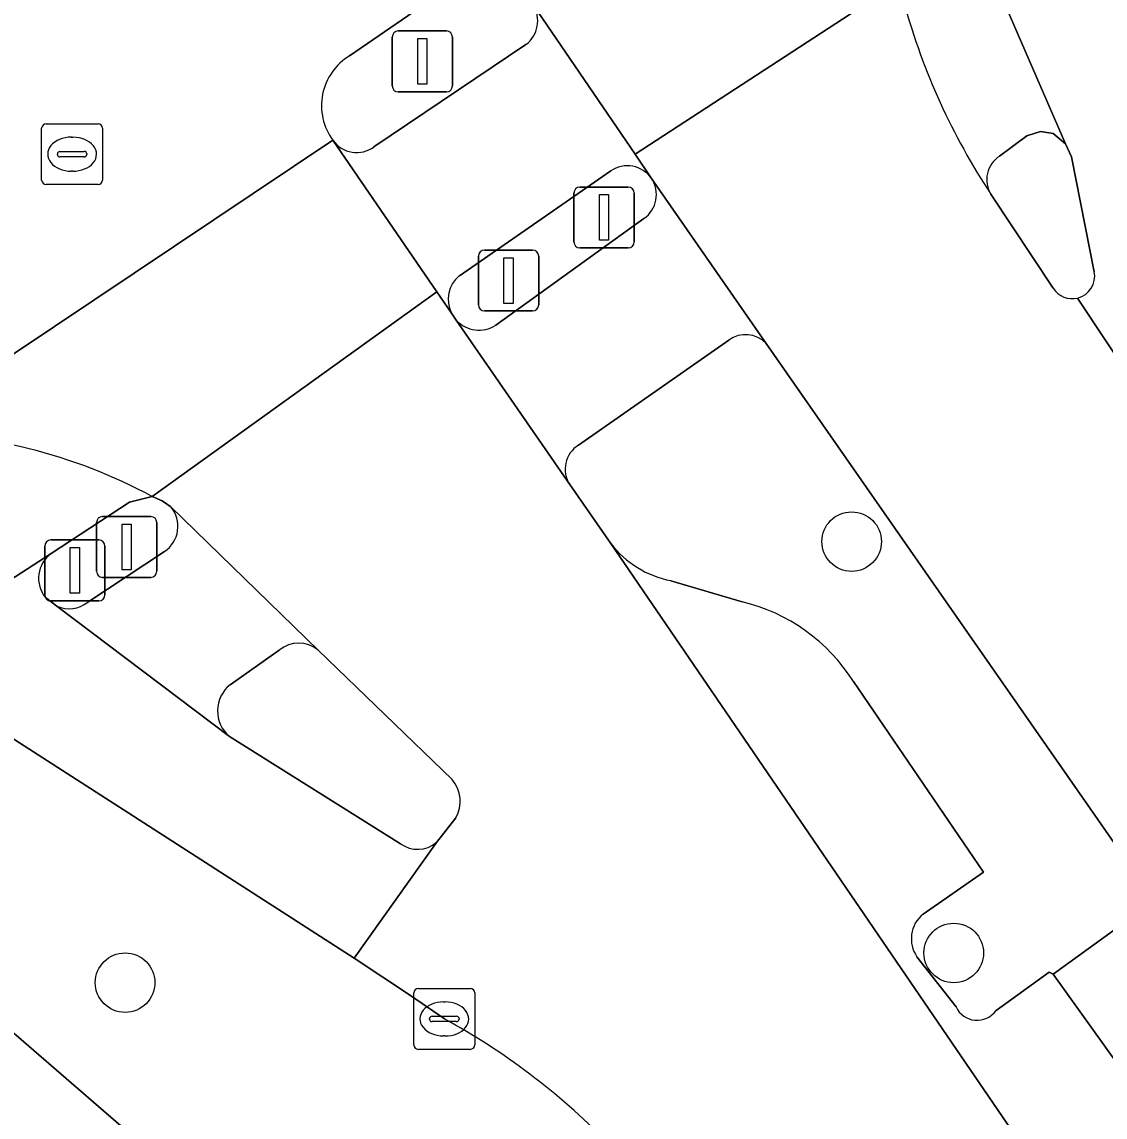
# Model space of a CAD drawing. Extents: x 158086 to 159499, y 382904 to 383981.
# Drawn here: x 158351.21 to 158369, y 383442.14 to 383460.14 of the extents above; entities that cross this region are included whole.
import ezdxf

# ---------------------------------------------------------------- set-up
doc = ezdxf.new("R2010")
doc.units = 0
for name, color, linetype in [('IMGEO_Berm_groen', 7, 'Continuous'), ('IMGEO_Boom', 7, 'Continuous'), ('IMGEO_Drukknoppaal', 7, 'Continuous'), ('IMGEO_Fietspad_gesloten', 7, 'Continuous'), ('IMGEO_Kolk', 7, 'Continuous'), ('IMGEO_Lichtmast', 7, 'Continuous'), ('IMGEO_Parkeervlak_open', 7, 'Continuous'), ('IMGEO_Rijbaan_lokaal_gesloten', 7, 'Continuous'), ('IMGEO_Rijbaan_regionaal_gesloten', 7, 'Continuous'), ('IMGEO_Rioolput', 7, 'Continuous'), ('IMGEO_Verkeerseiland_open', 7, 'Continuous'), ('IMGEO_Verkeersregelinstallatiepaal', 7, 'Continuous'), ('IMGEO_Voetpad_open', 7, 'Continuous')]:
    doc.layers.add(name, color=color, linetype=linetype)

msp = doc.modelspace()

# ---------------------------------------------------------------- linework, layer by layer
at = {"layer": 'IMGEO_Berm_groen'}
for points in [[(158362.817, 383454.909), (158360.346, 383453.185)], [(158367.205, 383443.893), (158368.078, 383444.527), (158368.143, 383444.491), (158369.808, 383445.696), (158363.428, 383454.856)], [(158360.204, 383452.538), (158360.881, 383451.568)], [(158361.865, 383450.958), (158363.034, 383450.609)], [(158364.864, 383449.3), (158366.999, 383446.169), (158366.006, 383445.478)], [(158365.907, 383444.775), (158366.548, 383443.952)]]:
    msp.add_lwpolyline(points, dxfattribs=at)
for centre, radius, start, end in [((158363.093, 383454.544), 0.458, 42.9587, 127.1261), ((158360.595, 383452.791), 0.466, 122.3269, 212.9158), ((158362.167, 383452.544), 1.614, 217.1873, 259.2216), ((158362.354, 383447.725), 2.963, 32.1116, 76.7361), ((158366.337, 383445.073), 0.523, 129.2497, 214.7183), ((158366.894, 383444.117), 0.383, 205.443, 324.294)]:
    msp.add_arc(centre, radius, start, end, dxfattribs=at)
at = {"layer": 'IMGEO_Boom'}
for centre in [(158364.834, 383451.6), (158366.511, 383444.84), (158352.901, 383444.352)]:
    msp.add_circle(centre, 0.489, dxfattribs=at)
at = {"layer": 'IMGEO_Drukknoppaal'}
for p, q in [((158351.581, 383450.727), (158351.581, 383451.527)), ((158351.581, 383451.527), (158351.581, 383450.727)), ((158351.681, 383451.627), (158352.471, 383451.627)), ((158352.471, 383451.627), (158351.681, 383451.627)), ((158352.571, 383451.527), (158352.571, 383450.727)), ((158352.571, 383450.727), (158352.571, 383451.527)), ((158352.471, 383450.627), (158351.681, 383450.627)), ((158351.681, 383450.627), (158352.471, 383450.627))]:
    msp.add_line(p, q, dxfattribs=at)
msp.add_lwpolyline([(158352.001, 383451.502), (158352.151, 383451.502), (158352.151, 383450.752), (158352.001, 383450.752), (158352.001, 383451.502)], dxfattribs=at)
for centre, start, end in [((158351.681, 383451.527), 90, 180), ((158351.681, 383451.527), 90, 180), ((158352.471, 383451.527), 0, 90), ((158352.471, 383451.527), 360, 90), ((158351.681, 383450.727), 180, 270), ((158351.681, 383450.727), 180, 270), ((158352.471, 383450.727), 270, 0), ((158352.471, 383450.727), 270, 0)]:
    msp.add_arc(centre, 0.1, start, end, dxfattribs=at)
at = {"layer": 'IMGEO_Fietspad_gesloten'}
for points in [[(158366.983, 383461.289), (158367.029, 383461.183), (158368.347, 383458.136), (158368.447, 383457.922), (158368.819, 383456.036)], [(158361.276, 383457.967), (158359.606, 383460.422)], [(158359.484, 383459.767), (158356.989, 383458.087)], [(158356.314, 383458.196), (158358.022, 383455.705), (158358.262, 383455.354)], [(158361.547, 383457.569), (158361.276, 383457.967)], [(158358.391, 383455.97), (158360.879, 383457.691)], [(158368.544, 383455.602), (158371.356, 383451.362), (158373.072, 383449.747)], [(158331.268, 383437.639), (158334.625, 383439.878), (158346.988, 383448.345), (158347.095, 383448.429), (158351.688, 383451.405), (158352.974, 383452.249), (158353.346, 383452.342)], [(158351.688, 383451.405), (158347.095, 383448.429), (158346.988, 383448.345)], [(158354.616, 383448.395), (158351.779, 383450.54), (158351.594, 383450.68)], [(158350.759, 383448.551), (158356.665, 383444.755), (158358.016, 383446.658)], [(158357.425, 383446.635), (158354.616, 383448.395)]]:
    msp.add_lwpolyline(points, dxfattribs=at)
for centre, radius, start, end in [((158359.182, 383460.162), 0.497, 307.3606, 31.5375), ((158356.705, 383458.473), 0.48, 215.3502, 306.3038), ((158361.152, 383457.298), 0.479, 34.4788, 124.821), ((158368.455, 383455.962), 0.371, 283.8099, 11.4701), ((158358.714, 383455.581), 0.506, 129.7257, 206.6189), ((158349.178, 383444.585), 8.806, 61.7468, 90.2831), ((158351.981, 383450.998), 0.501, 125.7724, 219.4526), ((158357.706, 383447.017), 0.474, 233.6162, 310.8411)]:
    msp.add_arc(centre, radius, start, end, dxfattribs=at)
at = {"layer": 'IMGEO_Kolk'}
for p, q in [((158357.643, 383443.33), (158357.643, 383444.182)), ((158357.718, 383444.256), (158358.57, 383444.256)), ((158358.644, 383444.182), (158358.644, 383443.33)), ((158358.131, 383444.036), (158358.156, 383444.036)), ((158357.902, 383443.75), (158357.902, 383443.762)), ((158357.945, 383443.799), (158358.343, 383443.799)), ((158358.386, 383443.762), (158358.386, 383443.75)), ((158358.34, 383443.713), (158357.942, 383443.713)), ((158358.154, 383443.476), (158358.129, 383443.476)), ((158358.57, 383443.256), (158357.718, 383443.256))]:
    msp.add_line(p, q, dxfattribs=at)
for points in [[(158357.643, 383443.33), (158357.643, 383444.182)], [(158357.718, 383444.256), (158358.57, 383444.256)], [(158358.644, 383444.182), (158358.644, 383443.33)], [(158358.57, 383443.256), (158357.718, 383443.256)]]:
    msp.add_lwpolyline(points, dxfattribs=at)
for centre, radius, start, end in [((158357.72, 383444.18), 0.0765, 91.552, 178.448), ((158357.72, 383444.18), 0.0765, 91.552, 178.448), ((158358.568, 383444.18), 0.0765, 1.552, 88.448), ((158358.568, 383444.18), 0.0765, 1.552, 88.448), ((158357.942, 383443.759), 0.0403, 85.8775, 175.7526), ((158358.347, 383443.761), 0.0386, 1.7309, 96.639), ((158357.939, 383443.749), 0.0366, 178.938, 274.7102), ((158358.343, 383443.756), 0.043, 264.8664, 352.4533), ((158357.72, 383443.332), 0.0765, 181.552, 268.448), ((158357.72, 383443.332), 0.0765, 181.552, 268.448), ((158358.568, 383443.332), 0.0765, 271.552, 358.448), ((158358.568, 383443.332), 0.0765, 271.552, 358.448)]:
    msp.add_arc(centre, radius, start, end, dxfattribs=at)
for centre, major_axis, ratio, start_param, end_param in [((158358.13, 383443.756), (-0.387, 0.002), 0.722429, 4.712389, 7.853982), ((158358.155, 383443.756), (-0.39, 0.002), 0.717154, 1.570796, 4.712389)]:
    msp.add_ellipse(centre, major_axis=major_axis, ratio=ratio, start_param=start_param, end_param=end_param, dxfattribs=at)
at = {"layer": 'IMGEO_Lichtmast'}
for p, q in [((158357.388, 383459.992), (158358.178, 383459.992)), ((158358.178, 383459.992), (158357.388, 383459.992)), ((158357.288, 383459.092), (158357.288, 383459.892)), ((158357.288, 383459.892), (158357.288, 383459.092)), ((158358.278, 383459.892), (158358.278, 383459.092)), ((158358.278, 383459.092), (158358.278, 383459.892)), ((158358.178, 383458.992), (158357.388, 383458.992)), ((158357.388, 383458.992), (158358.178, 383458.992))]:
    msp.add_line(p, q, dxfattribs=at)
msp.add_lwpolyline([(158357.708, 383459.867), (158357.858, 383459.867), (158357.858, 383459.117), (158357.708, 383459.117), (158357.708, 383459.867)], dxfattribs=at)
for centre, start, end in [((158357.388, 383459.892), 90, 180), ((158357.388, 383459.892), 90, 180), ((158358.178, 383459.892), 0, 90), ((158358.178, 383459.892), 360, 90), ((158357.388, 383459.092), 180, 270), ((158357.388, 383459.092), 180, 270), ((158358.178, 383459.092), 270, 0), ((158358.178, 383459.092), 270, 0)]:
    msp.add_arc(centre, 0.1, start, end, dxfattribs=at)
at = {"layer": 'IMGEO_Parkeervlak_open'}
for points in [[(158360.881, 383451.568), (158372.683, 383434.278)], [(158363.034, 383450.609), (158361.865, 383450.958)], [(158366.006, 383445.478), (158366.999, 383446.169), (158364.864, 383449.3)], [(158366.548, 383443.952), (158365.907, 383444.775)], [(158373.914, 383436.13), (158369.445, 383442.671), (158368.143, 383444.491), (158368.078, 383444.527), (158367.205, 383443.893)]]:
    msp.add_lwpolyline(points, dxfattribs=at)
for centre, radius, start, end in [((158362.167, 383452.544), 1.614, 217.1873, 259.2216), ((158362.354, 383447.725), 2.963, 32.1116, 76.7361), ((158366.337, 383445.073), 0.523, 129.2497, 214.7183), ((158366.894, 383444.117), 0.383, 205.443, 324.294)]:
    msp.add_arc(centre, radius, start, end, dxfattribs=at)
at = {"layer": 'IMGEO_Rijbaan_lokaal_gesloten'}
for points in [[(158366.39, 383465.558), (158359.606, 383460.422), (158361.276, 383457.967), (158365.624, 383460.803)], [(158365.699, 383460.439), (158365.653, 383460.661), (158365.624, 383460.803), (158361.276, 383457.967), (158361.547, 383457.569), (158363.428, 383454.856), (158369.808, 383445.696), (158371.223, 383443.713), (158377.969, 383435.412)], [(158358.022, 383455.705), (158356.314, 383458.196), (158349.134, 383453.391)], [(158368.145, 383455.763), (158367.122, 383457.308)], [(158380.765, 383422.362), (158380.338, 383422.981), (158373.554, 383432.903), (158372.683, 383434.278), (158360.881, 383451.568), (158360.204, 383452.538), (158358.341, 383455.238), (158358.262, 383455.354), (158358.022, 383455.705), (158353.346, 383452.342), (158353.509, 383452.271), (158353.654, 383452.169), (158356.073, 383449.814), (158358.271, 383447.689)], [(158353.346, 383452.342), (158358.022, 383455.705)], [(158373.072, 383449.747), (158371.356, 383451.362), (158368.544, 383455.602)], [(158358.331, 383447.063), (158358.016, 383446.658), (158356.665, 383444.755), (158357.589, 383444.141), (158358.145, 383443.757)]]:
    msp.add_lwpolyline(points, dxfattribs=at)
for centre, radius, start, end in [((158376.193, 383463.32), 10.882, 195.3495, 213.5329), ((158368.458, 383455.964), 0.372, 212.7356, 283.3154), ((158349.178, 383444.585), 8.806, 61.7468, 90.2831), ((158357.882, 383447.336), 0.525, 328.7139, 42.2359), ((158352.636, 383433.71), 11.458, 44.5278, 61.2651)]:
    msp.add_arc(centre, radius, start, end, dxfattribs=at)
at = {"layer": 'IMGEO_Rijbaan_regionaal_gesloten'}
for points in [[(158356.589, 383459.586), (158358.224, 383460.712)], [(158348.342, 383453.341), (158349.134, 383453.391), (158356.314, 383458.196)]]:
    msp.add_lwpolyline(points, dxfattribs=at)
msp.add_arc((158357.086, 383458.765), 0.959, 121.2039, 216.4142, dxfattribs=at)
at = {"layer": 'IMGEO_Rioolput'}
for p, q in [((158351.53, 383457.541), (158351.53, 383458.393)), ((158351.605, 383458.467), (158352.457, 383458.467)), ((158352.531, 383458.393), (158352.531, 383457.541)), ((158352.018, 383458.247), (158352.043, 383458.247)), ((158351.789, 383457.961), (158351.789, 383457.973)), ((158351.832, 383458.01), (158352.23, 383458.01)), ((158352.273, 383457.973), (158352.273, 383457.961)), ((158352.227, 383457.924), (158351.829, 383457.924)), ((158352.041, 383457.687), (158352.016, 383457.687)), ((158352.457, 383457.467), (158351.605, 383457.467))]:
    msp.add_line(p, q, dxfattribs=at)
for points in [[(158351.53, 383457.541), (158351.53, 383458.393)], [(158351.605, 383458.467), (158352.457, 383458.467)], [(158352.531, 383458.393), (158352.531, 383457.541)], [(158352.457, 383457.467), (158351.605, 383457.467)]]:
    msp.add_lwpolyline(points, dxfattribs=at)
for centre, radius, start, end in [((158351.607, 383458.391), 0.0765, 91.552, 178.448), ((158351.607, 383458.391), 0.0765, 91.552, 178.448), ((158352.455, 383458.391), 0.0765, 1.552, 88.448), ((158352.455, 383458.391), 0.0765, 1.552, 88.448), ((158351.829, 383457.97), 0.0403, 85.8775, 175.7526), ((158352.234, 383457.972), 0.0386, 1.7309, 96.639), ((158351.826, 383457.96), 0.0366, 178.938, 274.7102), ((158352.23, 383457.967), 0.043, 264.8664, 352.4533), ((158351.607, 383457.543), 0.0765, 181.552, 268.448), ((158351.607, 383457.543), 0.0765, 181.552, 268.448), ((158352.455, 383457.543), 0.0765, 271.552, 358.448), ((158352.455, 383457.543), 0.0765, 271.552, 358.448)]:
    msp.add_arc(centre, radius, start, end, dxfattribs=at)
for centre, major_axis, ratio, start_param, end_param in [((158352.017, 383457.967), (-0.387, 0.002), 0.722429, 4.712389, 7.853982), ((158352.042, 383457.967), (-0.39, 0.002), 0.717154, 1.570796, 4.712389)]:
    msp.add_ellipse(centre, major_axis=major_axis, ratio=ratio, start_param=start_param, end_param=end_param, dxfattribs=at)
at = {"layer": 'IMGEO_Verkeerseiland_open'}
for points in [[(158358.224, 383460.712), (158356.589, 383459.586)], [(158356.989, 383458.087), (158359.484, 383459.767)], [(158368.819, 383456.036), (158368.447, 383457.922), (158368.347, 383458.136), (158368.142, 383458.308), (158367.935, 383458.339), (158367.711, 383458.271), (158367.265, 383457.936)], [(158360.879, 383457.691), (158358.391, 383455.97)], [(158367.122, 383457.308), (158368.145, 383455.763)], [(158358.989, 383455.158), (158361.423, 383456.91)], [(158358.262, 383455.354), (158358.341, 383455.238)], [(158353.654, 383452.169), (158353.509, 383452.271), (158353.346, 383452.342), (158352.974, 383452.249), (158351.688, 383451.405)], [(158352.288, 383450.603), (158353.55, 383451.438)], [(158351.594, 383450.68), (158351.779, 383450.54)], [(158355.433, 383449.817), (158354.625, 383449.249)], [(158358.271, 383447.689), (158356.073, 383449.814)], [(158354.616, 383448.395), (158357.425, 383446.635)], [(158358.016, 383446.658), (158358.331, 383447.063)]]:
    msp.add_lwpolyline(points, dxfattribs=at)
for centre, radius, start, end in [((158359.182, 383460.162), 0.497, 307.3606, 31.5375), ((158357.086, 383458.765), 0.959, 121.2039, 216.4142), ((158356.705, 383458.473), 0.48, 215.3502, 306.3038), ((158367.506, 383457.551), 0.454, 122.0169, 212.3273), ((158361.152, 383457.298), 0.479, 34.4788, 124.821), ((158361.15, 383457.302), 0.478, 304.7793, 33.9079), ((158368.455, 383455.962), 0.371, 283.8099, 11.4701), ((158358.714, 383455.581), 0.506, 129.7257, 206.6189), ((158368.458, 383455.964), 0.372, 212.7356, 283.3154), ((158358.712, 383455.579), 0.504, 222.6154, 303.3087), ((158353.271, 383451.851), 0.498, 304.0777, 39.728), ((158351.981, 383450.998), 0.501, 125.7724, 219.4526), ((158351.981, 383450.996), 0.499, 246.1003, 308.0112), ((158355.751, 383449.439), 0.494, 49.4055, 130.0574), ((158354.972, 383448.818), 0.553, 128.8715, 229.9209), ((158357.882, 383447.336), 0.525, 328.7139, 42.2359), ((158357.706, 383447.017), 0.474, 233.6162, 310.8411)]:
    msp.add_arc(centre, radius, start, end, dxfattribs=at)
at = {"layer": 'IMGEO_Verkeersregelinstallatiepaal'}
for p, q in [((158360.272, 383456.527), (158360.272, 383457.327)), ((158360.272, 383457.327), (158360.272, 383456.527)), ((158360.372, 383457.427), (158361.162, 383457.427)), ((158361.162, 383457.427), (158360.372, 383457.427)), ((158361.262, 383457.327), (158361.262, 383456.527)), ((158361.262, 383456.527), (158361.262, 383457.327)), ((158358.804, 383456.39), (158359.594, 383456.39)), ((158359.594, 383456.39), (158358.804, 383456.39)), ((158361.162, 383456.427), (158360.372, 383456.427)), ((158360.372, 383456.427), (158361.162, 383456.427)), ((158358.704, 383455.49), (158358.704, 383456.29)), ((158358.704, 383456.29), (158358.704, 383455.49)), ((158359.694, 383456.29), (158359.694, 383455.49)), ((158359.694, 383455.49), (158359.694, 383456.29)), ((158359.594, 383455.39), (158358.804, 383455.39)), ((158358.804, 383455.39), (158359.594, 383455.39)), ((158352.432, 383451.112), (158352.432, 383451.912)), ((158352.432, 383451.912), (158352.432, 383451.112)), ((158352.532, 383452.012), (158353.322, 383452.012)), ((158353.322, 383452.012), (158352.532, 383452.012)), ((158353.422, 383451.912), (158353.422, 383451.112)), ((158353.422, 383451.112), (158353.422, 383451.912)), ((158353.322, 383451.012), (158352.532, 383451.012)), ((158352.532, 383451.012), (158353.322, 383451.012))]:
    msp.add_line(p, q, dxfattribs=at)
for points in [[(158360.692, 383457.302), (158360.842, 383457.302), (158360.842, 383456.552), (158360.692, 383456.552), (158360.692, 383457.302)], [(158359.124, 383456.265), (158359.274, 383456.265), (158359.274, 383455.515), (158359.124, 383455.515), (158359.124, 383456.265)], [(158352.852, 383451.887), (158353.002, 383451.887), (158353.002, 383451.137), (158352.852, 383451.137), (158352.852, 383451.887)]]:
    msp.add_lwpolyline(points, dxfattribs=at)
for centre, start, end in [((158360.372, 383457.327), 90, 180), ((158360.372, 383457.327), 90, 180), ((158361.162, 383457.327), 0, 90), ((158361.162, 383457.327), 360, 90), ((158358.804, 383456.29), 90, 180), ((158358.804, 383456.29), 90, 180), ((158359.594, 383456.29), 0, 90), ((158359.594, 383456.29), 360, 90), ((158360.372, 383456.527), 180, 270), ((158360.372, 383456.527), 180, 270), ((158361.162, 383456.527), 270, 0), ((158361.162, 383456.527), 270, 0), ((158358.804, 383455.49), 180, 270), ((158358.804, 383455.49), 180, 270), ((158359.594, 383455.49), 270, 0), ((158359.594, 383455.49), 270, 0), ((158352.532, 383451.912), 90, 180), ((158352.532, 383451.912), 90, 180), ((158353.322, 383451.912), 0, 90), ((158353.322, 383451.912), 360, 90), ((158352.532, 383451.112), 180, 270), ((158352.532, 383451.112), 180, 270), ((158353.322, 383451.112), 270, 0), ((158353.322, 383451.112), 270, 0)]:
    msp.add_arc(centre, 0.1, start, end, dxfattribs=at)
at = {"layer": 'IMGEO_Voetpad_open'}
for points in [[(158367.265, 383457.936), (158367.711, 383458.271), (158367.935, 383458.339), (158368.142, 383458.308), (158368.347, 383458.136), (158367.029, 383461.183)], [(158363.428, 383454.856), (158361.547, 383457.569)], [(158361.423, 383456.91), (158358.989, 383455.158)], [(158358.341, 383455.238), (158360.204, 383452.538)], [(158360.346, 383453.185), (158362.817, 383454.909)], [(158356.073, 383449.814), (158353.654, 383452.169)], [(158353.55, 383451.438), (158352.288, 383450.603)], [(158351.779, 383450.54), (158354.616, 383448.395)], [(158354.625, 383449.249), (158355.433, 383449.817)], [(158358.145, 383443.757), (158357.589, 383444.141), (158356.665, 383444.755), (158350.759, 383448.551)], [(158346.988, 383448.345), (158349.641, 383444.76), (158358.306, 383437.257), (158379.659, 383406.433), (158373.579, 383402.215), (158374.569, 383400.679), (158383.052, 383388.57), (158384.428, 383388.384), (158384.485, 383388.837)], [(158371.223, 383443.713), (158369.808, 383445.696), (158368.143, 383444.491), (158369.445, 383442.671)]]:
    msp.add_lwpolyline(points, dxfattribs=at)
msp.add_lwpolyline([(158379.659, 383406.433), (158358.306, 383437.257), (158349.641, 383444.76), (158349.104, 383445.077), (158348.438, 383445.345), (158347.619, 383445.518), (158346.945, 383445.538), (158345.915, 383445.387), (158345.225, 383445.134), (158331.597, 383435.907), (158332.403, 383434.682), (158335.921, 383437.188), (158344.38, 383442.964), (158346.428, 383439.967), (158347.351, 383440.597), (158350.738, 383435.641), (158353.982, 383430.893), (158357.212, 383426.167), (158360.461, 383421.412), (158363.711, 383416.656), (158366.961, 383411.9), (158370.246, 383407.093), (158373.579, 383402.215)], close=True, dxfattribs=at)
for centre, radius, start, end in [((158376.193, 383463.32), 10.882, 195.3495, 213.5329), ((158367.506, 383457.551), 0.454, 122.0169, 212.3273), ((158361.15, 383457.302), 0.478, 304.7793, 33.9079), ((158358.712, 383455.579), 0.504, 222.6154, 303.3087), ((158363.093, 383454.544), 0.458, 42.9587, 127.1261), ((158360.595, 383452.791), 0.466, 122.3269, 212.9158), ((158353.271, 383451.851), 0.498, 304.0777, 39.728), ((158351.981, 383450.996), 0.499, 246.1003, 308.0112), ((158355.751, 383449.439), 0.494, 49.4055, 130.0574), ((158354.972, 383448.818), 0.553, 128.8715, 229.9209), ((158352.636, 383433.71), 11.458, 44.5278, 61.2651)]:
    msp.add_arc(centre, radius, start, end, dxfattribs=at)

doc.saveas('drawing.dxf')
